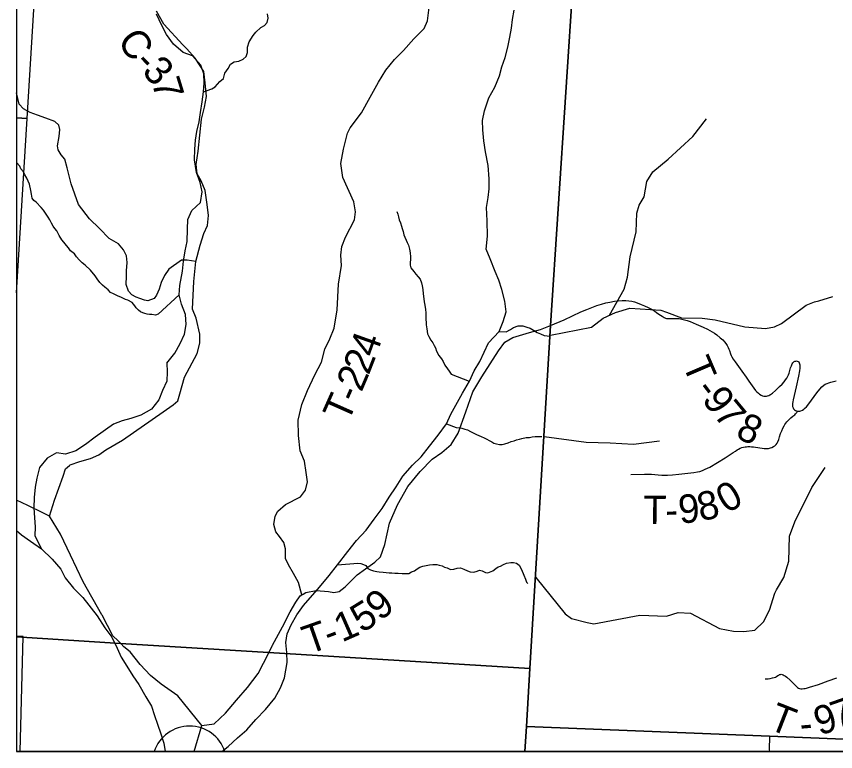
# Model space of a CAD drawing. Extents: x 396.2 to 468.4, y 232.6 to 279.1.
# Drawn here: x 413.851 to 415.485, y 264.258 to 265.724 of the extents above; entities that cross this region are included whole.
import ezdxf

# ---------------------------------------------------------------- set-up
doc = ezdxf.new("R2010")
doc.units = 0
for name, color, linetype in [('Default', 7, 'Continuous'), ('GM_X_County_Road', 7, 'Continuous'), ('GM_X_County_Road_Text', 7, 'Continuous'), ('GM_X_Minor_Lake', 7, 'Continuous'), ('GM_X_Minor_River', 7, 'Continuous'), ('GM_X_Township_Road', 7, 'Continuous'), ('GM_X_Township_Road_Text', 7, 'Continuous'), ('SH_Cut_Line', 7, 'Continuous'), ('TX_P_1', 7, 'Continuous')]:
    doc.layers.add(name, color=color, linetype=linetype)

msp = doc.modelspace()

# ---------------------------------------------------------------- linework, layer by layer
at = {"layer": 'Default'}
for points in [[(413.8513, 270.6726), (413.8513, 264.4868), (414.0592, 264.474), (414.3542, 264.4559), (414.8754, 264.4239), (414.9163, 265.108), (414.9927, 266.2714), (414.9935, 266.2891), (414.9982, 266.4735), (415.0293, 266.9964), (415.0582, 267.4588), (415.0934, 268.0402), (415.1765, 269.4523), (415.2459, 270.5284), (415.2492, 270.5871), (414.466, 270.6401), (414.1359, 270.6553), (413.8849, 270.6706)], [(413.8513, 266.5578), (413.8513, 265.5215), (413.8731, 265.5201), (413.936, 266.5526)], [(413.8513, 265.5215), (413.8513, 265.1731), (413.8731, 265.5201)], [(413.8513, 264.4883), (413.8513, 264.2582), (413.8588, 264.2582), (413.8648, 264.4876)], [(413.8513, 264.4868), (413.8513, 264.2582), (414.865, 264.2582), (414.8684, 264.3083), (414.8754, 264.4239), (414.3542, 264.4559), (414.0592, 264.474)], [(414.865, 264.2582), (416.1109, 264.2582), (415.3533, 264.289), (414.8684, 264.3083)]]:
    msp.add_lwpolyline(points, close=True, dxfattribs=at)
msp.add_lwpolyline([(415.0582, 267.4588), (415.0293, 266.9964), (414.9982, 266.4735), (414.9935, 266.2891), (414.9927, 266.2714), (414.9163, 265.108), (414.8754, 264.4239), (414.8684, 264.3083), (415.3533, 264.289), (416.1109, 264.2582), (419.0235, 264.2582)], dxfattribs=at)
at = {"layer": 'GM_X_County_Road'}
for points in [[(413.9572, 264.8289), (413.9587, 264.8302), (413.9781, 264.8366), (413.999, 264.8425), (414.0157, 264.8497), (414.0294, 264.8598), (414.0629, 264.8794), (414.1439, 264.9356), (414.164, 264.9494), (414.1735, 264.9578), (414.1772, 264.9715), (414.1867, 265.0045), (414.2116, 265.0521), (414.2169, 265.0722), (414.2168, 265.0904), (414.2096, 265.1223), (414.2023, 265.1405), (414.2049, 265.1952), (414.2093, 265.2356), (414.2179, 265.2679), (414.2248, 265.2914), (414.2321, 265.3069), (414.2345, 265.327), (414.232, 265.3491), (414.2276, 265.3768), (414.2201, 265.3962), (414.2118, 265.4103), (414.2097, 265.4289), (414.214, 265.4555), (414.2204, 265.5192), (414.2262, 265.5431), (414.2302, 265.564), (414.228, 265.5917), (414.2248, 265.6138), (414.2075, 265.6404), (414.1913, 265.6595), (414.1833, 265.6672), (414.1453, 265.7087), (414.1306, 265.7346)], [(414.0217, 264.5307), (413.9847, 264.5965), (413.9592, 264.6498), (413.9393, 264.6917), (413.9172, 264.7279), (413.9272, 264.7597), (413.9449, 264.8075), (413.9492, 264.8219), (413.9572, 264.8289)], [(413.9172, 264.7279), (413.9039, 264.734), (413.8741, 264.749), (413.8513, 264.7596)], [(414.2055, 264.2582), (414.2209, 264.3103), (414.173, 264.3691), (414.1398, 264.3925), (414.1186, 264.4101), (414.0983, 264.4319), (414.0783, 264.457), (414.0655, 264.467), (414.0594, 264.4735), (414.0542, 264.4792), (414.0436, 264.4887), (414.0222, 264.5299), (414.0217, 264.5307)]]:
    msp.add_lwpolyline(points, dxfattribs=at)
at = {"layer": 'GM_X_Minor_Lake'}
msp.add_line((414.1261, 264.2582), (414.2673, 264.2582), dxfattribs=at)
msp.add_arc((414.1967, 264.2346), 0.0744, 18.4719, 161.5281, dxfattribs=at)
at = {"layer": 'GM_X_Minor_River'}
for points in [[(414.2244, 265.5736), (414.2409, 265.5794), (414.2478, 265.5838), (414.2571, 265.5944), (414.2641, 265.5999), (414.2673, 265.6109), (414.2739, 265.6203), (414.2782, 265.6286), (414.2858, 265.6331), (414.295, 265.6345), (414.3034, 265.6389), (414.3096, 265.6441), (414.312, 265.6521), (414.3125, 265.6623), (414.3157, 265.6729), (414.3235, 265.6861), (414.3289, 265.6925), (414.339, 265.7019), (414.3459, 265.706), (414.3513, 265.712), (414.3533, 265.7207), (414.3523, 265.7291)], [(414.2608, 264.2582), (414.2733, 264.2685), (414.2923, 264.2859), (414.3106, 264.3018), (414.3289, 264.3223), (414.3479, 264.3419), (414.367, 264.3647), (414.3777, 264.3851), (414.3861, 264.4056), (414.3915, 264.436), (414.3908, 264.4557), (414.3886, 264.4755), (414.3916, 264.493), (414.3993, 264.5112), (414.4107, 264.5309), (414.4237, 264.5498), (414.4557, 264.5861), (414.4748, 264.6096), (414.4915, 264.6308), (414.5121, 264.6573), (414.5296, 264.6793), (414.5487, 264.6997), (414.5647, 264.7217), (414.5807, 264.7429), (414.5944, 264.7657), (414.6089, 264.7861), (414.6219, 264.8073), (414.6409, 264.8293), (414.6584, 264.8459), (414.6752, 264.8672), (414.6927, 264.8891), (414.7088, 264.9118), (414.7179, 264.9308), (414.7408, 264.9725), (414.7546, 264.9967), (414.7645, 265.0172), (414.7752, 265.0362), (414.7843, 265.0544), (414.7927, 265.0733), (414.8141, 265.096), (414.8217, 265.1158), (414.8278, 265.1347), (414.8256, 265.156), (414.8196, 265.1796), (414.8136, 265.1978), (414.806, 265.2153), (414.7962, 265.2404), (414.7879, 265.2602), (414.791, 265.286), (414.7904, 265.3164), (414.7889, 265.343), (414.792, 265.3627), (414.7943, 265.3802), (414.7944, 265.3999), (414.7922, 265.4265), (414.7869, 265.4539), (414.7832, 265.4759), (414.7817, 265.4979), (414.781, 265.5162), (414.7849, 265.5359), (414.7933, 265.5617), (414.8055, 265.5829), (414.8147, 265.6057), (414.8193, 265.6231), (414.8262, 265.6421), (414.8315, 265.6626), (414.8354, 265.6823), (414.8385, 265.7005), (414.8408, 265.718), (414.8439, 265.7362)], [(414.1504, 265.6879), (414.1415, 265.7055), (414.131, 265.7284)], [(414.1513, 265.0323), (414.1675, 265.0528), (414.1782, 265.0718), (414.1866, 265.0907), (414.1897, 265.1097), (414.1883, 265.1294), (414.1807, 265.15), (414.1762, 265.169), (414.177, 265.1872), (414.1824, 265.216), (414.1847, 265.2358), (414.1878, 265.2563), (414.1917, 265.2753), (414.1925, 265.2996), (414.1933, 265.3193), (414.201, 265.3368), (414.2185, 265.3526), (414.2216, 265.3739), (414.2178, 265.3929), (414.2103, 265.4127), (414.2066, 265.4377), (414.2074, 265.459), (414.2082, 265.4772), (414.2113, 265.4947), (414.2159, 265.5137), (414.2182, 265.5326), (414.2221, 265.5539), (414.2244, 265.5736), (414.226, 265.5911), (414.2253, 265.6093), (414.2192, 265.6268), (414.2026, 265.6451), (414.1836, 265.652), (414.1646, 265.6688), (414.1504, 265.6879)], [(415.0342, 265.1282), (415.0635, 265.1804), (415.0698, 265.2041), (415.0752, 265.2445), (415.0869, 265.2943), (415.0888, 265.3314), (415.0931, 265.3476), (415.1034, 265.3644), (415.1085, 265.395), (415.1205, 265.4143), (415.1511, 265.4392), (415.2001, 265.4843), (415.2276, 265.5195)], [(414.1762, 265.169), (414.1338, 265.1301), (414.1289, 265.1286), (414.1217, 265.1295), (414.1168, 265.1296), (414.1122, 265.1304), (414.1073, 265.1313), (414.1032, 265.1329), (414.0991, 265.1352), (414.0946, 265.1383), (414.0905, 265.1429), (414.0875, 265.1472), (414.082, 265.1533), (414.0733, 265.158), (414.0692, 265.1596), (414.0639, 265.162), (414.0594, 265.1644), (414.0545, 265.166), (414.0451, 265.1707), (414.0391, 265.1734), (414.0343, 265.1785), (414.028, 265.1843), (414.0231, 265.1878), (414.0175, 265.1936), (414.0123, 265.2005), (414.0083, 265.2066), (413.999, 265.2182), (413.9882, 265.2282), (413.9822, 265.2329), (413.9763, 265.2387), (413.9711, 265.2449), (413.967, 265.2503), (413.9595, 265.2568), (413.9551, 265.2622), (413.951, 265.2672), (413.9458, 265.2738), (413.9417, 265.2788), (413.9366, 265.2868), (413.9322, 265.2964), (413.9278, 265.3014), (413.9244, 265.306), (413.9211, 265.3114), (413.9182, 265.3183), (413.9149, 265.3237), (413.9057, 265.3379), (413.9005, 265.3429), (413.8908, 265.3537), (413.8859, 265.3572), (413.8826, 265.3618), (413.8812, 265.3698), (413.8802, 265.3767), (413.8774, 265.3896), (413.8719, 265.4011), (413.8683, 265.408), (413.8657, 265.4138), (413.8605, 265.4199), (413.858, 265.4253), (413.8513, 265.4326)], [(414.6102, 265.3349), (414.612, 265.3295), (414.6131, 265.3242), (414.6149, 265.3185), (414.6174, 265.3123), (414.6192, 265.3058), (414.6207, 265.3013), (414.6225, 265.2948), (414.6239, 265.2883), (414.6305, 265.273), (414.6335, 265.268), (414.6352, 265.2596), (414.6367, 265.2527), (414.6369, 265.2447), (414.6366, 265.228), (414.6381, 265.2226), (414.644, 265.2153), (414.6481, 265.2103), (414.6526, 265.2049), (414.6564, 265.2003), (414.6589, 265.1927), (414.6607, 265.1869), (414.6621, 265.1797), (414.6627, 265.1705), (414.6641, 265.1606), (414.6644, 265.1549), (414.6658, 265.148), (414.6672, 265.1393), (414.6675, 265.1332), (414.6678, 265.1286), (414.668, 265.1199), (414.6683, 265.1134), (414.6686, 265.1088), (414.67, 265.1008), (414.6714, 265.0909), (414.6739, 265.0855), (414.678, 265.0786), (414.6817, 265.0733), (414.6843, 265.0675), (414.6869, 265.0629), (414.6894, 265.0564), (414.6935, 265.0476), (414.6991, 265.041), (414.7024, 265.0357), (414.7057, 265.0284), (414.7109, 265.0215), (414.7146, 265.0165), (414.7184, 265.0107), (414.7542, 264.9969)], [(414.9162, 265.0884), (414.998, 265.1043), (415.0216, 265.1225), (415.0458, 265.1335), (415.0744, 265.1421), (415.1366, 265.1382), (415.1475, 265.134), (415.1774, 265.1228), (415.2186, 265.1226), (415.2449, 265.1188), (415.3038, 265.1051), (415.3449, 265.1019), (415.3628, 265.1051), (415.377, 265.1115), (415.4265, 265.1483), (415.4429, 265.155), (415.4513, 265.1566), (415.4795, 265.1652)], [(414.8141, 265.096), (414.8283, 265.095), (414.8364, 265.0998), (414.8429, 265.1039), (414.8521, 265.1068), (414.8612, 265.107), (414.8695, 265.1042), (414.8756, 265.1022), (414.8823, 265.0987), (414.8895, 265.094), (414.8963, 265.0909), (414.9038, 265.0877), (414.9156, 265.0864)], [(414.1513, 265.0323), (414.1522, 265.0152), (414.1514, 264.9969), (414.1429, 264.978), (414.1353, 264.9598), (414.1208, 264.9409), (414.0995, 264.9289), (414.0798, 264.9221), (414.0624, 264.9176), (414.0449, 264.9109), (414.0084, 264.8853), (413.9894, 264.8702), (413.9697, 264.8581), (413.9492, 264.8514), (413.931, 264.8538), (413.9128, 264.8432), (413.8975, 264.8243), (413.8921, 264.8031), (413.889, 264.7856), (413.8867, 264.7651), (413.8858, 264.7439), (413.8873, 264.7241), (413.8887, 264.7066), (413.8879, 264.6884), (413.9014, 264.6625)], [(414.7088, 264.9118), (414.7281, 264.9044), (414.7342, 264.904), (414.7399, 264.9031), (414.7459, 264.9007), (414.7508, 264.8995), (414.7568, 264.8964), (414.7633, 264.8933), (414.7689, 264.8905), (414.778, 264.8866), (414.784, 264.8838), (414.7893, 264.8811), (414.7938, 264.8783), (414.7991, 264.8756), (414.8036, 264.8729), (414.8089, 264.8716), (414.8149, 264.8704), (414.8199, 264.8707), (414.8252, 264.8718), (414.8321, 264.8736), (414.8382, 264.8761), (414.8439, 264.8776), (414.8489, 264.8798), (414.8546, 264.8812), (414.8592, 264.8823), (414.868, 264.8844), (414.8744, 264.8847), (414.8798, 264.8858), (414.8855, 264.8864), (414.8904, 264.8867), (414.8954, 264.8867), (414.8991, 264.8866)], [(414.9041, 264.8866), (414.9877, 264.8753), (415.0353, 264.8737), (415.082, 264.8711), (415.1337, 264.8778)], [(414.8872, 264.605), (414.9455, 264.533), (414.9585, 264.5238), (414.9892, 264.5153), (415.0028, 264.5126), (415.0944, 264.5305), (415.1476, 264.528), (415.1713, 264.5353), (415.1954, 264.5345), (415.2531, 264.5038), (415.2813, 264.4983), (415.3017, 264.4977), (415.324, 264.5), (415.3412, 264.5169), (415.3532, 264.5405), (415.3637, 264.5739), (415.3669, 264.581), (415.3817, 264.6052), (415.3917, 264.6376), (415.3932, 264.688), (415.4039, 264.7162), (415.4374, 264.7849), (415.464, 264.8244)], [(413.8513, 264.6991), (413.8614, 264.6901), (413.8795, 264.6778), (413.9014, 264.6625), (413.9225, 264.6419), (413.9399, 264.6221), (413.9489, 264.6046)], [(414.4915, 264.6308), (414.5324, 264.6336), (414.5381, 264.6335), (414.5438, 264.6315), (414.5483, 264.6292), (414.5524, 264.6234), (414.5577, 264.6206), (414.5637, 264.6183), (414.5698, 264.6174), (414.5747, 264.6166), (414.583, 264.6161), (414.5887, 264.6156), (414.5948, 264.6148), (414.5997, 264.6143), (414.6062, 264.6138), (414.6123, 264.6137), (414.6206, 264.6132), (414.6274, 264.6131), (414.6339, 264.6134), (414.6393, 264.6164), (414.645, 264.6189), (414.6504, 264.6226), (414.6561, 264.626), (414.6619, 264.6282), (414.6752, 264.6306), (414.6817, 264.6309), (414.6896, 264.6312), (414.6946, 264.63), (414.7006, 264.6283), (414.7051, 264.626), (414.7101, 264.6244), (414.7172, 264.6212), (414.7237, 264.6219), (414.7302, 264.6241), (414.737, 264.6247), (414.7434, 264.622), (414.7506, 264.6188), (414.7563, 264.6168), (414.7635, 264.616), (414.77, 264.6178), (414.7746, 264.62), (414.7802, 264.6184), (414.7867, 264.6156), (414.7912, 264.6148), (414.8011, 264.6188), (414.8073, 264.6233), (414.8123, 264.6263), (414.8169, 264.6277), (414.823, 264.6314), (414.8284, 264.6336), (414.8375, 264.6354), (414.8428, 264.6349), (414.8485, 264.6337), (414.8538, 264.6302), (414.8589, 264.621), (414.8633, 264.6099), (414.8666, 264.6018), (414.8688, 264.5961), (414.8709, 264.5936)], [(413.9489, 264.6046), (413.9655, 264.584), (413.9836, 264.5657), (414.0122, 264.5291), (414.028, 264.5047), (414.0416, 264.4864), (414.0521, 264.4643), (414.0603, 264.4468), (414.0716, 264.4285), (414.0837, 264.4095), (414.0957, 264.3919), (414.1093, 264.3675), (414.1205, 264.3485), (414.1265, 264.3302), (414.1325, 264.3127), (414.1392, 264.2937), (414.1452, 264.2747), (414.1477, 264.2582)]]:
    msp.add_lwpolyline(points, dxfattribs=at)
at = {"layer": 'GM_X_Township_Road'}
for points in [[(414.4202, 264.5708), (414.4138, 264.5951), (414.4042, 264.6133), (414.3942, 264.6307), (414.3881, 264.6432), (414.388, 264.6626), (414.3845, 264.6751), (414.3757, 264.6872), (414.3688, 264.6963), (414.365, 264.7111), (414.3672, 264.7278), (414.3728, 264.7377), (414.3879, 264.7507), (414.4182, 264.7664), (414.4281, 264.7794), (414.4321, 264.7957), (414.429, 264.8147), (414.4259, 264.8371), (414.417, 264.8576), (414.4142, 264.8883), (414.4129, 264.9191), (414.4208, 264.9499), (414.432, 264.9784), (414.4467, 265.0093), (414.4595, 265.0348), (414.4665, 265.0603), (414.4763, 265.0808), (414.4849, 265.1025), (414.4912, 265.1386), (414.4936, 265.1899), (414.4995, 265.2272), (414.4983, 265.2477), (414.5005, 265.2652), (414.5076, 265.2838), (414.5253, 265.3181), (414.5278, 265.3344), (414.524, 265.3542), (414.5021, 265.4027), (414.4981, 265.4304), (414.5033, 265.4589), (414.5119, 265.4909), (414.5172, 265.5019), (414.5398, 265.5316), (414.5571, 265.5632), (414.5737, 265.5929), (414.588, 265.6166), (414.605, 265.6379), (414.6231, 265.6562), (414.6442, 265.6791), (414.6643, 265.7001), (414.6714, 265.715), (414.6747, 265.7419)], [(414.2093, 265.2356), (414.1919, 265.2379), (414.1809, 265.2378), (414.1555, 265.2198), (414.147, 265.2075), (414.1401, 265.1931), (414.1358, 265.1798), (414.1305, 265.168), (414.1263, 265.1616), (414.1137, 265.1567), (414.1069, 265.1579), (414.0975, 265.1618), (414.0903, 265.1645), (414.0812, 265.1691), (414.0748, 265.1759), (414.0699, 265.1893), (414.0712, 265.206), (414.0712, 265.217), (414.0721, 265.2333), (414.0706, 265.2466), (414.065, 265.2588), (414.0548, 265.2702), (414.0363, 265.2813), (414.0171, 265.3008), (413.9971, 265.3203), (413.9753, 265.3492), (413.9603, 265.3899), (413.9526, 265.4223), (413.9477, 265.439), (413.9406, 265.4482), (413.9349, 265.4577), (413.9331, 265.466), (413.9366, 265.4846), (413.9382, 265.4987), (413.936, 265.5074), (413.9277, 265.5147), (413.9103, 265.5212), (413.8936, 265.527), (413.8789, 265.532), (413.8656, 265.5397), (413.857, 265.5492), (413.8513, 265.5716)], [(414.9165, 265.1075), (414.9435, 265.1191), (414.9772, 265.1349), (414.9886, 265.1398), (414.999, 265.1438), (415.009, 265.1473), (415.0178, 265.1501), (415.0268, 265.1526), (415.0347, 265.1543), (415.0438, 265.1559), (415.0512, 265.1567), (415.0592, 265.1572), (415.0666, 265.1573), (415.0728, 265.1568), (415.0789, 265.1559), (415.0842, 265.1546), (415.0889, 265.153), (415.097, 265.1498), (415.1039, 265.147), (415.1112, 265.1436), (415.1162, 265.1411), (415.1207, 265.1388), (415.1247, 265.1363), (415.1281, 265.1338), (415.1327, 265.1301), (415.1357, 265.1281), (415.1389, 265.1261), (415.1431, 265.1236), (415.1457, 265.1224), (415.1479, 265.1218), (415.1508, 265.1215), (415.1537, 265.1215), (415.1647, 265.1218), (415.1686, 265.1218), (415.1728, 265.1215), (415.1756, 265.1212), (415.1784, 265.1206), (415.1833, 265.1193), (415.1889, 265.1176), (415.1947, 265.1156), (415.2066, 265.1106), (415.2208, 265.1042), (415.2294, 265.1004), (415.2343, 265.0979), (415.2391, 265.0953), (415.2433, 265.0926), (415.2482, 265.089), (415.2548, 265.0834), (415.2599, 265.0788), (415.2632, 265.0753), (415.2658, 265.072), (415.2685, 265.0679), (415.2708, 265.0637), (415.272, 265.0608), (415.2731, 265.058), (415.2756, 265.051), (415.2767, 265.0482), (415.2782, 265.0449), (415.2807, 265.0407), (415.2844, 265.0351), (415.2978, 265.0169), (415.3069, 265.0045), (415.3122, 264.9969), (415.3217, 264.983), (415.3255, 264.9779), (415.3281, 264.9752), (415.3309, 264.9725), (415.3335, 264.9705), (415.3367, 264.9688), (415.339, 264.9677), (415.3415, 264.9671), (415.344, 264.9669), (415.3468, 264.9669), (415.3492, 264.9673), (415.3519, 264.9683), (415.3537, 264.9693), (415.3552, 264.9701), (415.3571, 264.9715), (415.359, 264.9729), (415.3653, 264.9783), (415.3731, 264.9858), (415.3781, 264.9907), (415.3825, 264.9956), (415.3852, 264.9993), (415.3875, 265.0026), (415.3892, 265.0056), (415.3907, 265.0091), (415.3921, 265.0125), (415.3953, 265.0232), (415.3968, 265.0274), (415.3975, 265.0293), (415.3986, 265.0315), (415.3996, 265.0332), (415.4009, 265.0348), (415.4021, 265.0358), (415.4037, 265.0366), (415.4053, 265.0369), (415.4068, 265.037), (415.4086, 265.0368), (415.4103, 265.0361), (415.4116, 265.035), (415.4126, 265.0333), (415.4131, 265.0312), (415.4134, 265.029), (415.4135, 265.0261), (415.4134, 265.0228), (415.4127, 265.0174), (415.4111, 265.0066), (415.4066, 264.9853), (415.4002, 264.9595), (415.3994, 264.9552), (415.3989, 264.952), (415.3989, 264.9482), (415.3992, 264.9463), (415.4003, 264.9433), (415.4013, 264.9417), (415.403, 264.9397), (415.4051, 264.9382), (415.4068, 264.9373), (415.4087, 264.9368), (415.4107, 264.9367), (415.4133, 264.937), (415.4157, 264.9376), (415.4186, 264.939), (415.4213, 264.9406), (415.4238, 264.9426), (415.4269, 264.9457), (415.4316, 264.9515), (415.4476, 264.9736), (415.4532, 264.981), (415.4573, 264.9856), (415.4614, 264.9888), (415.4644, 264.9907), (415.4679, 264.9923), (415.4713, 264.9937), (415.4755, 264.995), (415.4809, 264.9962), (415.4863, 264.9971)], [(414.4231, 264.5724), (414.4283, 264.5754), (414.4492, 264.5793), (414.4735, 264.5772), (414.4841, 264.5757), (414.4951, 264.5776), (414.5068, 264.5864), (414.531, 264.6109), (414.5473, 264.6223), (414.5662, 264.6361), (414.5772, 264.6464), (414.5862, 264.6711), (414.5955, 264.7133), (414.6116, 264.7499), (414.6319, 264.7864), (414.6565, 264.8166), (414.6803, 264.8414), (414.6996, 264.8544), (414.7185, 264.8704), (414.732, 264.8929), (414.7474, 264.9355), (414.7616, 264.9755), (414.7793, 265.0052), (414.8129, 265.057), (414.8253, 265.0745), (414.8412, 265.0837), (414.8742, 265.0938), (414.8966, 265.0996), (414.9165, 265.1075)], [(415.0767, 264.8108), (415.1037, 264.8115), (415.1106, 264.8114), (415.118, 264.811), (415.1314, 264.8098), (415.1386, 264.8095), (415.1442, 264.8094), (415.1495, 264.8096), (415.16, 264.8101), (415.1724, 264.8111), (415.2019, 264.8145), (415.2093, 264.8157), (415.2141, 264.8167), (415.2194, 264.8185), (415.2251, 264.821), (415.2339, 264.8255), (415.2649, 264.8438), (415.2807, 264.8544), (415.285, 264.8573), (415.2885, 264.8595), (415.2916, 264.8613), (415.2946, 264.8629), (415.2978, 264.8642), (415.3013, 264.8651), (415.3043, 264.8656), (415.3071, 264.866), (415.3102, 264.8662), (415.3137, 264.8662), (415.3172, 264.8659), (415.3211, 264.8655), (415.3424, 264.8628), (415.3469, 264.8625), (415.3511, 264.8628), (415.3549, 264.8636), (415.358, 264.8645), (415.3613, 264.8662), (415.364, 264.8681), (415.3665, 264.8703), (415.3682, 264.8728), (415.3697, 264.8757), (415.3715, 264.8807), (415.3731, 264.8856), (415.3753, 264.8921), (415.3774, 264.8975), (415.3797, 264.9028), (415.3821, 264.9075), (415.3838, 264.9103), (415.3856, 264.9128), (415.3879, 264.9159), (415.3903, 264.9185), (415.3927, 264.9208), (415.3959, 264.9239), (415.3998, 264.927), (415.4033, 264.9297), (415.4052, 264.9313), (415.4066, 264.9329), (415.4075, 264.9344), (415.4087, 264.9368)], [(414.3615, 264.4694), (414.362, 264.4703), (414.3823, 264.5068), (414.3973, 264.5369), (414.4086, 264.5563), (414.4169, 264.5689), (414.4202, 264.5708), (414.4222, 264.5719), (414.4231, 264.5724)], [(414.2209, 264.3103), (414.2454, 264.3139), (414.2685, 264.3349), (414.29, 264.3609), (414.3123, 264.3857), (414.3334, 264.4139), (414.3544, 264.4554), (414.3615, 264.4694)], [(415.3448, 264.4031), (415.3504, 264.4036), (415.3547, 264.4042), (415.3589, 264.4052), (415.3625, 264.4061), (415.3649, 264.4069), (415.3674, 264.4082), (415.3699, 264.4096), (415.3716, 264.4107), (415.3733, 264.4117), (415.3748, 264.4122), (415.3765, 264.4124), (415.3784, 264.4121), (415.3804, 264.4113), (415.3825, 264.41), (415.3848, 264.4083), (415.3874, 264.4063), (415.3945, 264.4004), (415.4025, 264.3925), (415.4063, 264.3886), (415.409, 264.3861), (415.4108, 264.3848), (415.413, 264.384), (415.4154, 264.3836), (415.4183, 264.3834), (415.4214, 264.3838), (415.4242, 264.3842), (415.4272, 264.3849), (415.4332, 264.3865), (415.4508, 264.3919), (415.4698, 264.3991), (415.4873, 264.4054)], [(415.354, 264.2582), (415.3532, 264.2627), (415.3535, 264.2884)]]:
    msp.add_lwpolyline(points, dxfattribs=at)
at = {"layer": 'SH_Cut_Line'}
msp.add_lwpolyline([(413.8513, 270.6726), (413.8513, 264.2582), (416.1109, 264.2582), (415.3533, 264.289), (414.8684, 264.3083), (414.8754, 264.4239), (414.9163, 265.108), (414.9927, 266.2714), (414.9935, 266.2891), (414.9982, 266.4735), (415.0293, 266.9964), (415.0582, 267.4588), (415.0934, 268.0402), (415.1765, 269.4523), (415.2459, 270.5284), (415.2492, 270.5871), (414.466, 270.6401), (414.1359, 270.6553), (413.8849, 270.6706)], close=True, dxfattribs=at)
msp.add_lwpolyline([(415.0582, 267.4588), (415.0293, 266.9964), (414.9982, 266.4735), (414.9935, 266.2891), (414.9927, 266.2714), (414.9163, 265.108), (414.8754, 264.4239), (414.8684, 264.3083), (415.3533, 264.289), (416.1109, 264.2582), (419.0235, 264.2582)], dxfattribs=at)
at = {"layer": 'TX_P_1'}
for p in [(413.8513, 277.8582), (427.4513, 264.2582)]:
    msp.add_line(p, (413.8513, 264.2582), dxfattribs=at)

# ---------------------------------------------------------------- texts
at = {"layer": 'GM_X_County_Road_Text'}
for s, rotation, p in [('C', 304.2833, (414.051, 265.6755)), ('-', 313.685, (414.0837, 265.629)), ('3', 313.4377, (414.0998, 265.6122)), ('7', 287.1957, (414.1204, 265.5927))]:
    msp.add_text(s, height=0.0568, rotation=rotation, dxfattribs=at).set_placement(p)
at = {"layer": 'GM_X_Township_Road_Text'}
for s, rotation, p in [('4', 70.4164, (414.5673, 265.0416)), ('2', 68.7324, (414.5539, 265.0073)), ('T', 293.1361, (415.1786, 265.0308)), ('2', 66.9899, (414.5395, 264.9734)), ('-', 66.2854, (414.5299, 264.9513)), ('-', 307.3145, (415.203, 264.9785)), ('9', 306.2449, (415.2169, 264.9601)), ('T', 66.0606, (414.5125, 264.9122)), ('7', 309.5079, (415.2398, 264.9291)), ('8', 334.1447, (415.2829, 264.8858)), ('0', 30.6884, (415.2683, 264.7318)), ('T', 359.1878, (415.101, 264.712)), ('9', 6.2676, (415.1745, 264.7123)), ('8', 12.2207, (415.2156, 264.7171)), ('-', 1.2116, (415.1457, 264.7114)), ('9', 39.7769, (414.577, 264.5171)), ('5', 31.7959, (414.5402, 264.4937)), ('1', 23.6873, (414.5004, 264.4755)), ('T', 19.2969, (414.434, 264.4517)), ('-', 20.2652, (414.4751, 264.4661)), ('T', 338.6976, (415.3481, 264.3044)), ('7', 19.283, (415.4872, 264.301)), ('9', 18.0239, (415.4526, 264.2898)), ('-', 4.9215, (415.4155, 264.285))]:
    msp.add_text(s, height=0.0568, rotation=rotation, dxfattribs=at).set_placement(p)

doc.saveas('drawing.dxf')
